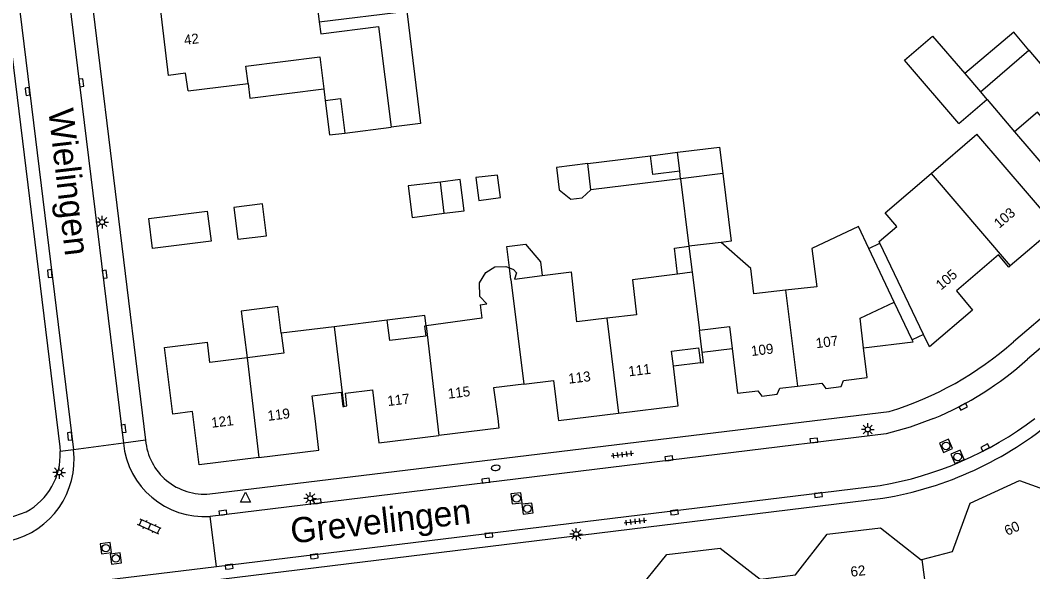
# Model space of a CAD drawing. Extents: x 131000 to 133013, y 393000 to 396501.
# Drawn here: x 131213.2 to 131313.9, y 395984.8 to 396039.6 of the extents above; entities that cross this region are included whole.
import ezdxf

# ---------------------------------------------------------------- set-up
doc = ezdxf.new("R2010")
doc.units = 0
for name, color, linetype in [('gg-anno-huisnummerreeks BGT', 7, 'Continuous'), ('gg-anno-openbare ruimte label', 7, 'Continuous'), ('gg-bbg-bijgebouw', 7, 'Continuous'), ('gg-bbg-gedigitaliseerde bebouwing', 7, 'Continuous'), ('gg-bbg-gedigitaliseerde bijgebouw', 7, 'Continuous'), ('gg-bbg-hoofdgebouw', 7, 'Continuous'), ('gg-bbg-luifel en loopbrug', 7, 'Continuous'), ('gg-bbg-tussenscheiding', 7, 'Continuous'), ('gg-knt-verharding', 7, 'Continuous'), ('gt-grn-weggrens', 7, 'Continuous'), ('gt-symb-brandkraan', 7, 'Continuous'), ('gt-symb-klinker verharding', 7, 'Continuous'), ('gt-symb-kolk', 7, 'Continuous'), ('gt-symb-lichtmast', 7, 'Continuous'), ('gt-symb-rioolschacht', 7, 'Continuous'), ('gt-symb-tegel verharding', 7, 'Continuous'), ('gt-symb-waterafsluiter', 7, 'Continuous')]:
    doc.layers.add(name, color=color, linetype=linetype)

# ---------------------------------------------------------------- blocks, each defined once
blk = doc.blocks.new('gt0-KOLK')
at = {"layer": 'gt-symb-kolk'}
blk.add_lwpolyline([(0, 0), (0.37, 0), (0.37, 0.4), (-0.38, 0.4), (-0.38, 0), (0, 0)], dxfattribs=at)
blk = doc.blocks.new('gt0-LMAST')
at = {"layer": 'gt-symb-lichtmast'}
for p, q in [((-0.18, 0.17), (-0.45, 0.44)), ((-0.01, 0.25), (-0.01, 0.62)), ((0.17, 0.17), (0.44, 0.44)), ((-0.26, 0), (-0.63, 0)), ((-0.18, -0.18), (-0.45, -0.45)), ((-0.01, -0.25), (-0.01, -0.63)), ((0.44, -0.45), (0.17, -0.18)), ((0.24, 0), (0.62, 0))]:
    blk.add_line(p, q, dxfattribs=at)
blk.add_circle((-0.01, 0), 0.25, dxfattribs=at)
blk = doc.blocks.new('gt0-RS')
at = {"layer": 'gt-symb-rioolschacht'}
blk.add_lwpolyline([(-0.5, -0.5), (0.5, -0.5), (0.5, 0.5), (-0.5, 0.5)], close=True, dxfattribs=at)
blk.add_circle((0, 0), 0.375, dxfattribs=at)
blk = doc.blocks.new('gt0-TEG1')
at = {"layer": 'gt-symb-tegel verharding'}
for p, q in [((-1.12, 0), (1.12, 0)), ((-0.9, -0.25), (-0.9, 0.25)), ((-0.45, -0.25), (-0.45, 0.25)), ((0, -0.25), (0, 0.25)), ((0.45, -0.25), (0.45, 0.25)), ((0.9, -0.25), (0.9, 0.25))]:
    blk.add_line(p, q, dxfattribs=at)
blk = doc.blocks.new('gt0-BR')
at = {"layer": 'gt-symb-brandkraan'}
for centre, radius, start, end in [((-0.24, 0), 0.206, 107.5669, 252.4331), ((0.6, -2.66), 3, 106.892, 107.5669), ((0, -0.69), 0.938, 73.108, 106.892), ((-0.6, -2.66), 3, 72.4331, 73.108), ((0.24, 0), 0.206, 287.567, 72.4331), ((0.6, 2.66), 3, 252.4331, 253.108), ((0, 0.69), 0.938, 253.108, 286.8921), ((-0.6, 2.66), 3, 286.8921, 287.567)]:
    blk.add_arc(centre, radius, start, end, dxfattribs=at)
blk = doc.blocks.new('gt0-WAFSL')
at = {"layer": 'gt-symb-waterafsluiter'}
for p, q in [((-0.5, -0.33), (0, 0.67)), ((0, 0.67), (0.5, -0.33)), ((0.5, -0.33), (-0.5, -0.33))]:
    blk.add_line(p, q, dxfattribs=at)
blk = doc.blocks.new('gt0-KL1')
at = {"layer": 'gt-symb-klinker verharding'}
for p, q in [((-1.15, 0.3), (1.15, 0.3)), ((-1, -0.3), (-1, 0.3)), ((-0.5, 0.3), (-0.5, 0.45)), ((0, -0.3), (0, 0.3)), ((0.5, 0.3), (0.5, 0.45)), ((1, -0.3), (1, 0.3)), ((-1.15, -0.3), (1.15, -0.3)), ((-0.5, -0.45), (-0.5, -0.3)), ((0.5, -0.45), (0.5, -0.3))]:
    blk.add_line(p, q, dxfattribs=at)

msp = doc.modelspace()

# ---------------------------------------------------------------- linework, layer by layer
at = {"layer": 'gg-bbg-bijgebouw'}
msp.add_line((131306.53, 396029.32), (131309.34, 396031.7), dxfattribs=at)
msp.add_lwpolyline([(131226.34, 396016.89), (131225.97, 396019.87), (131231.8, 396020.6), (131232.17, 396017.62), (131226.34, 396016.89)], dxfattribs=at)
at = {"layer": 'gg-bbg-gedigitaliseerde bebouwing'}
for p, q in [((131308.69, 396032.46), (131313.52, 396036.61)), ((131303.79, 396024.36), (131308.35, 396028.26)), ((131282.9, 396017.5), (131279.69, 396017.12)), ((131279.69, 396017.12), (131280.02, 396014.54)), ((131300.13, 396011.55), (131297.59, 396016.91)), ((131303.04, 396008.36), (131298.7, 396017.44)), ((131265.1, 396014.2), (131268.01, 396014.57)), ((131280.02, 396014.54), (131278.58, 396014.35)), ((131249.69, 396009.77), (131244.42, 396009.12)), ((131244.42, 396009.12), (131239.15, 396008.47)), ((131303.62, 396007.13), (131303.04, 396008.36))]:
    msp.add_line(p, q, dxfattribs=at)
for points in [[(131313.52, 396036.61), (131316.3, 396033.34), (131318.15, 396034.91), (131317.6, 396035.55), (131317.71, 396035.65)], [(131298.7, 396017.44), (131298.63, 396017.59), (131300.38, 396019.08), (131299.22, 396020.45), (131303.79, 396024.36)], [(131297.59, 396016.91), (131296.55, 396019.09), (131291.93, 396016.88), (131292.41, 396013.1), (131289.32, 396012.74)], [(131289.32, 396012.74), (131286.15, 396012.38), (131285.85, 396014.89), (131282.9, 396017.5)], [(131258.93, 396011.3), (131259.61, 396011.38), (131258.9, 396012.13), (131258.86, 396013.47), (131259.5, 396014.51), (131260.39, 396015.07), (131261.49, 396015.11), (131261.86, 396014.97)], [(131261.86, 396014.97), (131262.25, 396014.82), (131262.56, 396014.46), (131262.35, 396013.85), (131265.1, 396014.2)], [(131271.52, 396009.97), (131268.56, 396009.62), (131268.01, 396014.57)], [(131278.58, 396014.35), (131274.08, 396013.78), (131274.5, 396010.31), (131271.52, 396009.97)], [(131258.93, 396011.3), (131259.11, 396009.96), (131253.56, 396009.21)], [(131253.56, 396009.21), (131253.41, 396009.19), (131253.53, 396008.19), (131249.94, 396007.75), (131249.69, 396009.77)], [(131239.15, 396008.47), (131239.4, 396006.48), (131235.76, 396006.03)], [(131235.76, 396006.03), (131232.06, 396005.57), (131231.81, 396007.58)]]:
    msp.add_lwpolyline(points, dxfattribs=at)
at = {"layer": 'gg-bbg-gedigitaliseerde bijgebouw'}
for p, q in [((131307.13, 396034.28), (131308.69, 396032.46)), ((131278.55, 396026.46), (131282.75, 396026.98)), ((131282.75, 396026.98), (131283.08, 396024.34)), ((131275.88, 396026.12), (131278.55, 396026.46)), ((131269.96, 396022.72), (131269.64, 396025.34)), ((131278.87, 396023.82), (131278.78, 396024.57)), ((131283.08, 396024.34), (131278.87, 396023.82)), ((131255.37, 396020.39), (131254.98, 396023.5)), ((131252.18, 396019.99), (131255.37, 396020.39))]:
    msp.add_line(p, q, dxfattribs=at)
for points in [[(131306.53, 396029.32), (131301.15, 396035.6), (131303.94, 396038), (131307.13, 396034.28)], [(131278.78, 396024.57), (131276.11, 396024.24), (131275.88, 396026.12)], [(131269.64, 396025.34), (131266.52, 396024.94), (131266.79, 396022.72), (131267.97, 396021.79), (131269.09, 396021.93), (131269.96, 396022.72)], [(131260.66, 396024.2), (131258.52, 396023.94), (131258.8, 396021.68), (131260.95, 396021.95), (131260.66, 396024.2)], [(131254.98, 396023.5), (131251.78, 396023.11), (131252.18, 396019.99)], [(131234.43, 396020.98), (131234.82, 396017.81), (131237.69, 396018.16), (131237.3, 396021.33), (131234.43, 396020.98)]]:
    msp.add_lwpolyline(points, dxfattribs=at)
at = {"layer": 'gg-bbg-hoofdgebouw'}
for p, q in [((131229.89, 396032.56), (131235.85, 396033.29)), ((131243.39, 396032.75), (131243.53, 396031.6)), ((131245.47, 396028.36), (131250.09, 396028.96)), ((131316.22, 396019.06), (131308.35, 396028.26)), ((131316.22, 396019.06), (131311.65, 396015.16)), ((131281.02, 396006.59), (131280.75, 396008.77))]:
    msp.add_line(p, q, dxfattribs=at)
for points in [[(131229.89, 396032.56), (131229.63, 396034.31), (131227.95, 396034.1), (131227.07, 396041.35), (131232.54, 396042.03), (131232.3, 396043.91), (131237.4, 396044.54), (131237.63, 396042.66), (131242.46, 396043.26), (131242.93, 396039.41)], [(131242.93, 396039.41), (131243.08, 396038.24), (131248.84, 396038.96), (131250.09, 396028.96)], [(131235.85, 396033.29), (131235.64, 396035.03), (131243, 396035.93), (131243.39, 396032.75)], [(131243.53, 396031.6), (131245.03, 396031.79), (131245.47, 396028.36)], [(131309.34, 396031.7), (131309.35, 396031.71), (131312.09, 396028.5)], [(131317.82, 396026.42), (131314.38, 396030.46), (131312.09, 396028.5)], [(131311.65, 396015.16), (131311.52, 396015.05), (131310.49, 396016.26), (131306.31, 396012.68), (131307.92, 396010.78), (131303.62, 396007.13)], [(131297.08, 396007.02), (131296.72, 396009.96), (131300.13, 396011.55)], [(131280.75, 396008.77), (131283.73, 396009.14), (131284, 396006.96)], [(131236.94, 395996.12), (131230.99, 395995.39), (131230.34, 396000.69), (131228.36, 396000.44), (131227.54, 396007.05), (131231.81, 396007.58)], [(131278.16, 396005.2), (131277.98, 396006.7), (131280.66, 396007.03), (131280.85, 396005.53)], [(131280.85, 396005.53), (131281.14, 396005.57), (131281.02, 396006.59)], [(131284, 396006.96), (131284.54, 396002.5), (131286.56, 396002.74), (131286.96, 396002.21), (131288.47, 396002.4), (131288.73, 396003.01), (131290.49, 396003.22)], [(131290.49, 396003.22), (131292.91, 396003.51), (131293.32, 396002.99), (131294.83, 396003.18), (131295.07, 396003.79), (131297.44, 396004.08), (131297.08, 396007.02)], [(131272.69, 396000.53), (131278.64, 396001.25), (131278.16, 396005.2)], [(131263.27, 396003.41), (131260.28, 396003.04), (131260.68, 396000), (131260.8, 395999.04), (131254.84, 395998.32)], [(131263.27, 396003.41), (131266.24, 396003.77), (131266.71, 396000), (131266.73, 395999.8), (131272.69, 396000.53)], [(131236.94, 395996.12), (131242.9, 395996.85), (131242.51, 396000), (131242.23, 396002.24), (131245.1, 396002.6), (131245.28, 396001.18), (131245.39, 396001.2)], [(131245.39, 396001.2), (131245.69, 396001.24), (131245.54, 396002.5), (131248.23, 396002.84), (131248.86, 395997.59), (131254.84, 395998.32)], [(131302.88, 395985.98), (131305.9, 395986.77), (131307.68, 395991.58), (131312.59, 395993.84), (131317.37, 395992.1), (131317.44, 395992.14)], [(131286.83, 395984.04), (131290.3, 395984.47), (131293.44, 395988.51), (131298.74, 395989.13), (131302.81, 395985.96), (131302.88, 395985.98)], [(131271.43, 395975.53), (131270.64, 395982.04), (131274.3, 395982.49), (131277.49, 395986.48), (131282.8, 395987.12), (131286.78, 395984.03), (131286.83, 395984.04)]]:
    msp.add_lwpolyline(points, dxfattribs=at)
at = {"layer": 'gg-bbg-luifel en loopbrug'}
for p, q in [((131269.64, 396025.34), (131275.88, 396026.12)), ((131278.87, 396023.82), (131269.96, 396022.72)), ((131278.87, 396023.82), (131279.69, 396017.12)), ((131297.59, 396016.91), (131298.7, 396017.44)), ((131301.91, 396007.82), (131300.13, 396011.55)), ((131303.04, 396008.36), (131301.91, 396007.82)), ((131281.02, 396006.59), (131284, 396006.96)), ((131280.85, 396005.53), (131278.16, 396005.2))]:
    msp.add_line(p, q, dxfattribs=at)
for points in [[(131242.93, 396039.41), (131251.63, 396040.49), (131253.01, 396029.32), (131250.09, 396028.96)], [(131313.52, 396036.61), (131312, 396038.41), (131307.13, 396034.28)], [(131235.85, 396033.29), (131236.03, 396031.84), (131243.39, 396032.75)], [(131243.53, 396031.6), (131243.96, 396028.18), (131245.47, 396028.36)], [(131312.09, 396028.5), (131315.54, 396024.47), (131317.82, 396026.42)], [(131255.37, 396020.39), (131257.34, 396020.64), (131256.95, 396023.74), (131254.98, 396023.5)], [(131283.08, 396024.34), (131283.91, 396017.63), (131282.9, 396017.5)], [(131261.86, 396014.97), (131261.6, 396017.09), (131263.46, 396017.33), (131264.93, 396015.57), (131265.1, 396014.2)], [(131278.58, 396014.35), (131278.26, 396016.94), (131279.69, 396017.12)], [(131239.15, 396008.47), (131238.82, 396011.12), (131235.18, 396010.67), (131235.76, 396006.03)], [(131253.56, 396009.21), (131253.43, 396010.23), (131249.69, 396009.77)], [(131297.08, 396007.02), (131302, 396007.63), (131301.91, 396007.82)]]:
    msp.add_lwpolyline(points, dxfattribs=at)
at = {"layer": 'gg-bbg-tussenscheiding'}
for p, q in [((131308.69, 396032.46), (131309.34, 396031.7)), ((131278.78, 396024.57), (131278.55, 396026.46)), ((131303.79, 396024.36), (131311.65, 396015.16)), ((131262, 396013.81), (131261.86, 396014.97)), ((131280.02, 396014.54), (131280.75, 396008.77)), ((131262, 396013.81), (131263.27, 396003.41)), ((131289.32, 396012.74), (131290.49, 396003.22)), ((131271.52, 396009.97), (131272.69, 396000.53)), ((131244.42, 396009.12), (131245.39, 396001.2)), ((131253.56, 396009.21), (131254.84, 395998.32)), ((131235.76, 396006.03), (131236.94, 395996.12)), ((131302.88, 395985.98), (131303.71, 395979.49))]:
    msp.add_line(p, q, dxfattribs=at)
at = {"layer": 'gg-knt-verharding'}
for p, q in [((131209.33, 396071.65), (131218.49, 395996.89)), ((131382.22, 396067.72), (131311.98, 396007.61)), ((131217.62, 396045.15), (131223.45, 395997.55)), ((131219.84, 396045.42), (131225.66, 395997.83)), ((131329.42, 396019.62), (131313.37, 396005.89)), ((131232.04, 395992.51), (131299.63, 396000.69)), ((131223.45, 395997.55), (131218.49, 395996.89)), ((131232.71, 395985.3), (131298.72, 395993.35)), ((131225.29, 395983.05), (131298.98, 395992.08)), ((131232.71, 395985.3), (131232.07, 395990.26)), ((131212.74, 395982.86), (131232.71, 395985.3))]:
    msp.add_line(p, q, dxfattribs=at)
for points in [[(131208.04, 396071.25), (131217.14, 395997.18), (131217.17, 395996.71)], [(131304.04, 396000), (131301.71, 395999.14), (131299.33, 395998.47), (131232.07, 395990.26)], [(131174.71, 395985.47), (131210.29, 395989.85), (131212.08, 395990.13), (131213.79, 395990.72)]]:
    msp.add_lwpolyline(points, dxfattribs=at)
for centre, radius, start, end in [((131289.77, 396032.76), 33.55, 287.0873, 311.4395), ((131291.76, 396029.78), 32.21, 292.4096, 312.1232), ((131292.85, 396028.01), 35.16, 279.6113, 307.1731), ((131293.3, 396026.96), 35.34, 279.2404, 310.2769), ((131231.53, 395998.36), 8.12, 185.7446, 273.7696), ((131231.49, 395998.33), 5.85, 184.9025, 275.4228), ((131210.29, 395995.89), 8.26, 283.0418, 6.9564), ((131210.62, 395996.46), 6.56, 298.9084, 2.1802)]:
    msp.add_arc(centre, radius, start, end, dxfattribs=at)
at = {"layer": 'gt-grn-weggrens'}
for p, q in [((131225.66, 395997.83), (131223.45, 395997.55)), ((131218.49, 395996.89), (131217.17, 395996.71))]:
    msp.add_line(p, q, dxfattribs=at)

# ---------------------------------------------------------------- block references
at = {"layer": 'gt-symb-brandkraan', "rotation": 6.947410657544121}
msp.add_blockref('gt0-BR', (131260.49, 395995.09), dxfattribs=at)
at = {"layer": 'gt-symb-klinker verharding', "rotation": 155.66512570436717}
msp.add_blockref('gt0-KL1', (131226.04, 395989.25), dxfattribs=at)
at = {"layer": 'gt-symb-kolk'}
for p, rotation in [((131219.07, 396033.34), -83.05258934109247), ((131213.72, 396032.47), -82.81812146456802), ((131215.94, 396014.37), -82.99574075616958), ((131221.4, 396014.31), -82.99574075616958), ((131307.08, 396000.99), 28.43662869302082), ((131223.67, 395999.03), 97.00425924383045), ((131218.32, 395998.26), 97.0042592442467), ((131292.16, 395997.61), 6.947410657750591), ((131309.27, 395996.94), 27.89727103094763), ((131277.74, 395995.83), 6.947410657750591), ((131259.52, 395993.62), 6.947410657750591), ((131292.55, 395992.58), -172.93185994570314), ((131242.77, 395991.56), 6.947410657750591), ((131233.38, 395990.43), 6.947410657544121), ((131278.29, 395990.46), 6.947410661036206), ((131259.83, 395988.2), 6.947410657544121), ((131242.46, 395986.09), 6.947410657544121), ((131233.99, 395985.06), 6.947410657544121)]:
    msp.add_blockref('gt0-KOLK', p, dxfattribs=dict(at, rotation=rotation))
at = {"layer": 'gt-symb-lichtmast'}
for p in [(131221.35, 396019.52), (131297.49, 395998.91), (131217.06, 395994.64), (131242.04, 395992.06), (131268.5, 395988.49)]:
    msp.add_blockref('gt0-LMAST', p, dxfattribs=at)
at = {"layer": 'gt-symb-rioolschacht'}
for p, rotation in [((131305.27, 395997.27), 23.46200022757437), ((131306.42, 395996.18), 23.46200022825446), ((131262.56, 395992.06), 6.947410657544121), ((131263.64, 395991.04), 6.9474106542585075), ((131221.7, 395987.11), 6.947410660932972), ((131222.7, 395986.09), 6.947410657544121)]:
    msp.add_blockref('gt0-RS', p, dxfattribs=dict(at, rotation=rotation))
at = {"layer": 'gt-symb-tegel verharding', "rotation": 6.947410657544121}
for p in [(131273.08, 395996.41), (131274.37, 395989.76)]:
    msp.add_blockref('gt0-TEG1', p, dxfattribs=at)
at = {"layer": 'gt-symb-waterafsluiter'}
msp.add_blockref('gt0-WAFSL', (131235.61, 395992.02), dxfattribs=at)

# ---------------------------------------------------------------- texts
at = {"layer": 'gg-anno-huisnummerreeks BGT'}
for s, rotation, p in [('42', 7.1, (131229.54, 396037.12)), ('103', 40.5, (131310.56, 396018.84)), ('105', 40.3, (131304.78, 396012.71)), ('109', 6.9, (131285.94, 396006.2)), ('107', 7.1, (131292.38, 396006.98)), ('113', 6.9, (131267.76, 396003.45)), ('111', 6.9, (131273.74, 396004.18)), ('117', 6.9, (131249.77, 396001.23)), ('115', 6.9, (131255.78, 396001.96)), ('119', 7, (131237.85, 395999.76)), ('121', 7, (131232.25, 395999.07)), ('60', 24.7, (131311.36, 395988.32)), ('62', 6.7, (131295.83, 395984.26))]:
    msp.add_text(s, height=1, rotation=rotation, dxfattribs=at).set_placement(p)
at = {"layer": 'gg-anno-openbare ruimte label'}
for s, rotation, p in [('Wielingen', 276.6, (131215.98, 396030.66)), ('Grevelingen', 6.4, (131240.21, 395987.57))]:
    msp.add_text(s, height=2.5, rotation=rotation, dxfattribs=at).set_placement(p)

doc.saveas('drawing.dxf')
